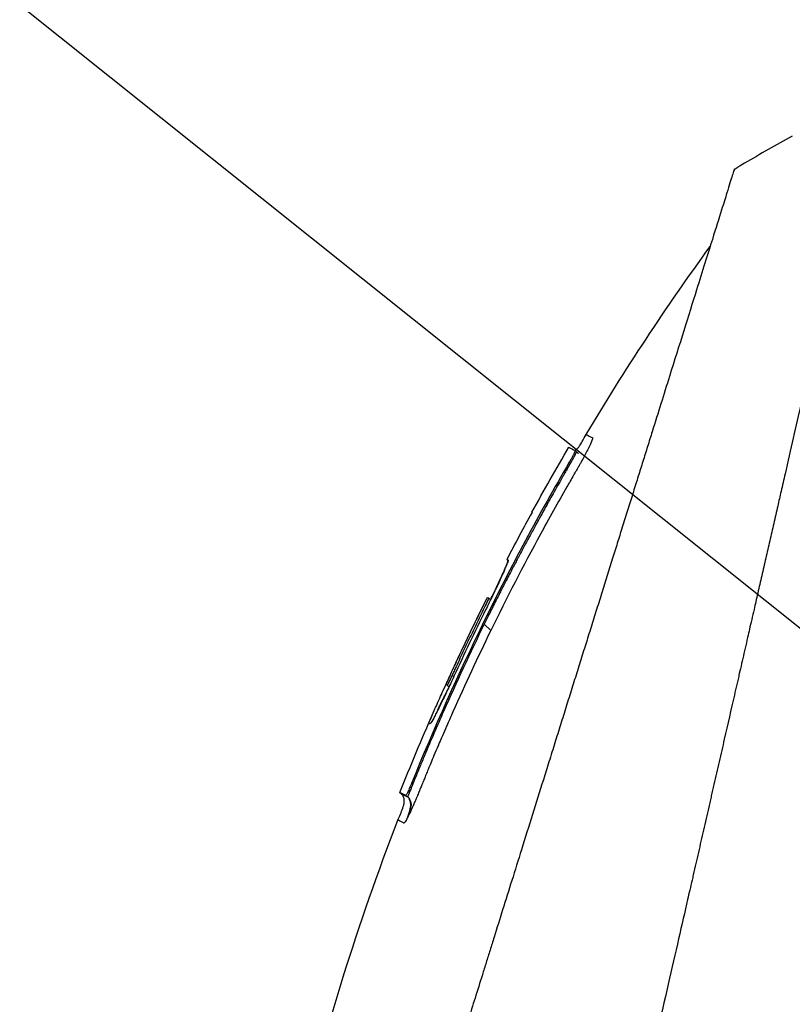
# Model space of a CAD drawing. Header units: millimetres. Extents: x 0 to 4378, y 0 to 2376.
# Tile 432 of 656: x 1384 to 1421, y 1252 to 1299. Entities that reach past the tile are written whole.
import ezdxf

# ---------------------------------------------------------------- set-up
doc = ezdxf.new("R2010")
doc.units = ezdxf.units.MM
doc.header["$LTSCALE"] = 0.2
doc.styles.add('Rainbow-5.0 Style', font='malgunsl.ttf')
doc.dimstyles.new('Rainbow-5.0 Style', dxfattribs={"dimtxt": 4.5, "dimasz": 2.5, "dimexe": 1, "dimexo": 1, "dimgap": 1, "dimtad": 1, "dimdsep": 46, "dimtxsty": 'Rainbow-5.0 Style', "dimcen": 0, "dimclrd": 251, "dimclre": 251, "dimclrt": 7, "dimazin": 3, "dimtp": 0.1, "dimtm": 0.1, "dimtfac": 0.61, "dimtmove": 0, "dimatfit": 3, "dimfxl": 1, "dimlwd": -1, "dimlwe": -1, "dimarcsym": 1})

# ---------------------------------------------------------------- blocks, each defined once
blk = doc.blocks.new('A$C078f5041')
for p, q in [((-201.597, 778.472), (-201.655, 778.529)), ((-201.884, 777.91), (-201.934, 777.959)), ((-203.723, 775.558), (-203.727, 775.56)), ((-203.727, 775.56), (-203.724, 775.557)), ((-204.932, 773.299), (-204.87, 773.237)), ((-204.931, 773.299), (-204.869, 773.237)), ((-204.869, 773.267), (-204.867, 773.265)), ((-204.667, 772.854), (-204.667, 772.854)), ((-205.864, 771.474), (-205.865, 771.474)), ((-205.804, 771.444), (-205.804, 771.444)), ((-205.803, 771.443), (-205.716, 771.356)), ((-205.704, 769.882), (-206.017, 770.195)), ((-207.486, 767.663), (-207.56, 767.737)), ((-207.844, 767.308), (-207.712, 767.175)), ((-209.512, 762.544), (-209.46, 762.491)), ((-209.789, 761.973), (-210.068, 762.115)), ((-210.068, 762.115), (-209.996, 762.042)), ((-209.789, 761.973), (-209.716, 761.9)), ((-210.161, 760.786), (-210.161, 760.786))]:
    blk.add_line(p, q)
for centre, radius, start, end in [((-149.762, 717.717), 86.482, 118.64602, 120.39578), ((-97.033, 717.023), 121.694, 151.24936, 152.45507), ((-97.036, 717.024), 121.689, 151.24844, 152.45484), ((-97.724, 717.244), 120.788, 153.64121, 155.31295)]:
    blk.add_arc(centre, radius, start, end)
blk.add_ellipse((-152.149, 720.633), major_axis=(65.746, 53.33), ratio=0.977068, start_param=1.416312, end_param=1.42047)
for points, knots in [([(-208.707, 690.359), (-208.707, 690.359), (-208.689, 690.378), (-208.642, 690.424), (-208.631, 690.435), (-208.581, 690.485), (-208.532, 690.534), (-208.437, 690.63), (-208.397, 690.669), (-208.292, 690.774), (-208.223, 690.844), (-208.075, 690.991), (-208, 691.066), (-207.791, 691.275), (-207.649, 691.417), (-207.436, 691.631), (-207.377, 691.689), (-207.175, 691.892), (-207.023, 692.044), (-206.763, 692.303), (-206.661, 692.405), (-206.427, 692.639), (-206.293, 692.773), (-206.012, 693.054), (-205.866, 693.201), (-205.692, 693.375), (-205.669, 693.397), (-205.474, 693.592), (-205.295, 693.772), (-204.944, 694.123), (-204.773, 694.293), (-204.367, 694.699), (-204.129, 694.938), (-203.731, 695.336), (-203.577, 695.49), (-203.084, 695.983), (-202.734, 696.332), (-202.001, 697.065), (-201.617, 697.45), (-201.054, 698.012), (-200.887, 698.18), (-200.122, 698.945), (-199.502, 699.565), (-198.454, 700.613), (-198.04, 701.027), (-197.125, 701.941), (-196.621, 702.445), (-195.581, 703.485), (-195.044, 704.023), (-194.395, 704.671), (-194.293, 704.773), (-193.5, 705.566), (-192.795, 706.272), (-191.557, 707.51), (-191.03, 708.036), (-189.806, 709.26), (-189.105, 709.961), (-187.798, 711.268), (-187.195, 711.871), (-186.186, 712.881), (-185.783, 713.283), (-185.107, 713.959), (-184.835, 714.231), (-184.222, 714.845), (-183.879, 715.187), (-183.191, 715.875), (-182.846, 716.22), (-182.191, 716.875), (-181.882, 717.184), (-181.533, 717.533), (-181.493, 717.573), (-181.104, 717.962), (-180.753, 718.314), (-179.863, 719.204), (-179.322, 719.745), (-178.609, 720.458), (-178.439, 720.627), (-177.554, 721.512), (-176.835, 722.232), (-175.386, 723.68), (-174.658, 724.408), (-173.194, 725.872), (-172.459, 726.608), (-170.981, 728.086), (-170.238, 728.828), (-168.744, 730.322), (-167.992, 731.074), (-166.491, 732.575), (-165.742, 733.324), (-164.677, 734.39), (-164.361, 734.705), (-163.728, 735.338), (-163.411, 735.656), (-162.969, 736.097), (-162.844, 736.222), (-162.53, 736.537), (-162.34, 736.727), (-161.96, 737.106), (-161.77, 737.296), (-161.39, 737.677), (-161.199, 737.867), (-160.841, 738.226), (-160.672, 738.394), (-160.481, 738.586), (-160.458, 738.608), (-160.199, 738.868), (-159.961, 739.106), (-159.483, 739.584), (-159.243, 739.823), (-158.764, 740.303), (-158.524, 740.543), (-158.233, 740.833), (-158.185, 740.881), (-157.892, 741.174), (-157.644, 741.422), (-157.14, 741.927), (-156.883, 742.183), (-156.362, 742.704), (-156.099, 742.968), (-155.631, 743.435), (-155.434, 743.632), (-155.05, 744.016), (-154.863, 744.204), (-154.479, 744.588), (-154.282, 744.784), (-153.898, 745.168), (-153.711, 745.355), (-153.341, 745.725), (-153.159, 745.907), (-152.793, 746.273), (-152.609, 746.457), (-152.409, 746.657), (-152.392, 746.675), (-152.181, 746.886), (-151.987, 747.079), (-151.605, 747.462), (-151.416, 747.65), (-151.073, 747.994), (-150.918, 748.148), (-150.727, 748.34), (-150.691, 748.375), (-150.537, 748.529), (-150.419, 748.647), (-150.229, 748.838), (-150.156, 748.91), (-149.975, 749.091), (-149.866, 749.201), (-149.675, 749.391), (-149.595, 749.472), (-149.377, 749.689), (-149.241, 749.826), (-149.05, 750.017), (-148.997, 750.07), (-148.742, 750.324), (-148.537, 750.529), (-148.126, 750.941), (-147.919, 751.147), (-147.506, 751.561), (-147.299, 751.767), (-146.952, 752.114), (-146.812, 752.254), (-145.856, 753.211), (-145.041, 754.025), (-143.541, 755.526), (-142.854, 756.212), (-141.585, 757.481), (-141.003, 758.064), (-140.262, 758.804), (-140.103, 758.964), (-139.287, 759.78), (-138.633, 760.434), (-137.9, 761.167), (-137.818, 761.248), (-137.213, 761.853), (-136.691, 762.375), (-135.965, 763.101), (-135.758, 763.308), (-135.066, 764.001), (-134.581, 764.485), (-133.863, 765.203), (-133.628, 765.439), (-132.596, 766.471), (-131.804, 767.262), (-130.397, 768.67), (-129.778, 769.289), (-128.555, 770.512), (-127.95, 771.116), (-126.763, 772.303), (-126.18, 772.886), (-125.427, 773.639), (-125.251, 773.815), (-124.134, 774.932), (-123.207, 775.859), (-121.917, 777.15), (-121.539, 777.528), (-120.325, 778.741), (-119.502, 779.564), (-118.283, 780.783), (-117.874, 781.193), (-116.926, 782.141), (-116.39, 782.676), (-115.354, 783.712), (-114.852, 784.214), (-114.254, 784.812), (-114.148, 784.919), (-113.303, 785.763), (-112.589, 786.477), (-111.577, 787.49), (-111.255, 787.811), (-110.558, 788.508), (-110.186, 788.88), (-109.474, 789.593), (-109.132, 789.934), (-108.61, 790.457), (-108.421, 790.645), (-108.02, 791.046), (-107.809, 791.257), (-107.417, 791.649), (-107.235, 791.831), (-106.836, 792.231), (-106.621, 792.445), (-106.275, 792.791), (-106.14, 792.927), (-105.827, 793.239), (-105.654, 793.413), (-105.353, 793.714), (-105.223, 793.844), (-104.939, 794.127), (-104.789, 794.277), (-104.539, 794.528), (-104.435, 794.631), (-104.195, 794.872), (-104.063, 795.004), (-103.869, 795.198), (-103.8, 795.267), (-103.641, 795.425), (-103.555, 795.511), (-103.412, 795.654), (-103.352, 795.714), (-103.202, 795.865), (-103.124, 795.942), (-103.055, 796.011), (-103.044, 796.022), (-102.983, 796.084), (-102.954, 796.113), (-102.946, 796.12), (-102.946, 796.121), (-102.946, 796.121)], [0, 0, 0, 0, 0.257354, 0.257354, 0.326237, 0.326237, 0.532709, 0.532709, 0.653072, 0.653072, 0.826383, 0.826383, 0.980612, 0.980612, 1.221018, 1.221018, 1.308472, 1.308472, 1.512953, 1.512953, 1.636992, 1.636992, 1.789146, 1.789146, 1.943102, 1.943102, 1.965845, 1.965845, 2.139379, 2.139379, 2.294197, 2.294197, 2.497442, 2.497442, 2.621999, 2.621999, 2.888446, 2.888446, 3.162424, 3.162424, 3.276803, 3.276803, 3.678252, 3.678252, 3.9315, 3.9315, 4.226971, 4.226971, 4.529662, 4.529662, 4.586048, 4.586048, 4.965901, 4.965901, 5.240486, 5.240486, 5.596576, 5.596576, 5.895461, 5.895461, 6.09193, 6.09193, 6.223224, 6.223224, 6.387068, 6.387068, 6.550917, 6.550917, 6.696146, 6.696146, 6.714688, 6.714688, 6.878445, 6.878445, 7.127882, 7.127882, 7.205393, 7.205393, 7.531923, 7.531923, 7.858453, 7.858453, 8.185149, 8.185149, 8.511845, 8.511845, 8.840084, 8.840084, 9.164788, 9.164788, 9.300716, 9.300716, 9.43764, 9.43764, 9.491568, 9.491568, 9.573784, 9.573784, 9.656087, 9.656087, 9.738273, 9.738273, 9.810512, 9.810512, 9.820176, 9.820176, 9.921487, 9.921487, 10.022047, 10.022047, 10.121234, 10.121234, 10.140813, 10.140813, 10.240775, 10.240775, 10.34206, 10.34206, 10.443345, 10.443345, 10.519125, 10.519125, 10.593519, 10.593519, 10.673571, 10.673571, 10.751664, 10.751664, 10.828971, 10.828971, 10.907781, 10.907781, 10.915165, 10.915165, 10.998748, 10.998748, 11.080195, 11.080195, 11.146615, 11.146615, 11.161943, 11.161943, 11.21211, 11.21211, 11.242651, 11.242651, 11.288319, 11.288319, 11.321832, 11.321832, 11.377745, 11.377745, 11.399138, 11.399138, 11.480179, 11.480179, 11.560404, 11.560404, 11.640086, 11.640086, 11.694297, 11.694297, 12.011124, 12.011124, 12.279997, 12.279997, 12.509628, 12.509628, 12.572827, 12.572827, 12.833111, 12.833111, 12.865725, 12.865725, 13.07529, 13.07529, 13.158686, 13.158686, 13.355513, 13.355513, 13.451637, 13.451637, 13.778619, 13.778619, 14.038498, 14.038498, 14.296261, 14.296261, 14.549067, 14.549067, 14.626299, 14.626299, 15.04137, 15.04137, 15.215105, 15.215105, 15.604069, 15.604069, 15.80398, 15.80398, 16.073193, 16.073193, 16.335419, 16.335419, 16.392609, 16.392609, 16.791079, 16.791079, 16.982171, 16.982171, 17.214497, 17.214497, 17.441103, 17.441103, 17.573214, 17.573214, 17.727887, 17.727887, 17.868871, 17.868871, 18.045189, 18.045189, 18.163993, 18.163993, 18.326743, 18.326743, 18.458589, 18.458589, 18.625722, 18.625722, 18.752843, 18.752843, 18.936687, 18.936687, 19.046733, 19.046733, 19.205689, 19.205689, 19.340689, 19.340689, 19.583635, 19.583635, 19.634122, 19.634122, 19.890387, 19.890387, 19.927065, 19.927065, 19.927065, 19.927065]), ([(-187.408, 795.575), (-187.408, 795.575), (-187.408, 795.575), (-187.408, 795.575), (-187.408, 795.575), (-187.408, 795.574), (-187.408, 795.574), (-187.409, 795.572), (-187.409, 795.57), (-187.411, 795.561), (-187.413, 795.552), (-187.421, 795.516), (-187.43, 795.479), (-187.463, 795.333), (-187.497, 795.187), (-187.631, 794.603), (-187.764, 794.021), (-187.99, 793.033), (-188.044, 792.798), (-188.167, 792.263), (-188.236, 791.958), (-188.396, 791.26), (-188.487, 790.864), (-188.694, 789.962), (-188.811, 789.449), (-189.268, 787.454), (-189.65, 785.788), (-190.189, 783.434), (-190.306, 782.923), (-190.547, 781.873), (-190.67, 781.336), (-191.044, 779.702), (-191.303, 778.571), (-191.635, 777.124), (-191.699, 776.844), (-191.818, 776.327), (-191.871, 776.092), (-191.988, 775.582), (-192.052, 775.302), (-192.149, 774.881), (-192.181, 774.742), (-192.243, 774.47), (-192.275, 774.33), (-192.34, 774.047), (-192.371, 773.909), (-192.435, 773.633), (-192.467, 773.493), (-192.531, 773.213), (-192.563, 773.071), (-192.658, 772.657), (-192.722, 772.38), (-192.814, 771.976), (-192.847, 771.831), (-192.913, 771.547), (-192.945, 771.407), (-193.004, 771.149), (-193.033, 771.019), (-193.135, 770.572), (-193.215, 770.232), (-193.308, 769.825), (-193.338, 769.691), (-193.408, 769.384), (-193.447, 769.216), (-193.508, 768.95), (-193.528, 768.861), (-193.62, 768.46), (-193.696, 768.13), (-193.788, 767.728), (-193.807, 767.642), (-193.847, 767.469), (-193.867, 767.383), (-193.926, 767.125), (-193.966, 766.951), (-194.162, 766.092), (-194.324, 765.388), (-194.571, 764.31), (-194.653, 763.95), (-194.777, 763.408), (-194.819, 763.226), (-194.903, 762.86), (-194.945, 762.677), (-195.007, 762.403), (-195.029, 762.311), (-195.07, 762.131), (-195.091, 762.039), (-195.132, 761.86), (-195.151, 761.774), (-195.192, 761.597), (-195.213, 761.507), (-195.322, 761.03), (-195.402, 760.682), (-195.568, 759.958), (-195.65, 759.598), (-195.774, 759.056), (-195.816, 758.876), (-195.896, 758.526), (-195.937, 758.346), (-195.998, 758.08), (-196.017, 757.995), (-196.11, 757.59), (-196.185, 757.262), (-196.785, 754.643), (-197.488, 751.575), (-198.699, 746.29), (-199.004, 744.958), (-199.574, 742.469), (-199.839, 741.313), (-200.334, 739.154), (-200.563, 738.153), (-200.891, 736.722), (-200.99, 736.288), (-201.182, 735.45), (-201.275, 735.046), (-202.064, 731.601), (-202.745, 728.633), (-203.427, 725.65), (-203.468, 725.473), (-203.584, 724.968), (-203.66, 724.637), (-203.769, 724.162), (-203.801, 724.018), (-203.865, 723.74), (-203.896, 723.604), (-204.04, 722.977), (-204.155, 722.475), (-204.354, 721.606), (-204.439, 721.236), (-204.649, 720.318), (-204.775, 719.77), (-204.96, 718.96), (-205.022, 718.69), (-205.114, 718.288), (-205.145, 718.154), (-205.191, 717.953), (-205.206, 717.887), (-205.229, 717.787), (-205.237, 717.753), (-205.255, 717.671), (-205.264, 717.635), (-205.267, 717.62)], [0.004458, 0.004458, 0.004458, 0.004458, 0.007145, 0.007145, 0.012487, 0.012487, 0.023172, 0.023172, 0.044526, 0.044526, 0.087152, 0.087152, 0.172519, 0.172519, 0.343296, 0.343296, 0.684832, 0.684832, 0.782442, 0.782442, 0.893925, 0.893925, 1.020792, 1.020792, 1.165754, 1.165754, 1.5523, 1.5523, 1.656, 1.656, 1.759472, 1.759472, 1.962548, 1.962548, 2.010788, 2.010788, 2.051037, 2.051037, 2.098595, 2.098595, 2.121977, 2.121977, 2.144106, 2.144106, 2.165078, 2.165078, 2.185897, 2.185897, 2.206927, 2.206927, 2.249257, 2.249257, 2.267476, 2.267476, 2.284385, 2.284385, 2.298691, 2.298691, 2.334972, 2.334972, 2.351514, 2.351514, 2.372635, 2.372635, 2.384046, 2.384046, 2.433545, 2.433545, 2.447203, 2.447203, 2.460457, 2.460457, 2.48758, 2.48758, 2.604591, 2.604591, 2.662837, 2.662837, 2.692059, 2.692059, 2.721315, 2.721315, 2.736067, 2.736067, 2.75119, 2.75119, 2.765744, 2.765744, 2.781644, 2.781644, 2.845833, 2.845833, 2.904565, 2.904565, 2.933488, 2.933488, 2.964036, 2.964036, 2.978504, 2.978504, 3.032725, 3.032725, 3.464483, 3.464483, 3.610423, 3.610423, 3.738069, 3.738069, 3.849625, 3.849625, 3.89841, 3.89841, 3.944167, 3.944167, 4.289561, 4.289561, 4.31145, 4.31145, 4.352034, 4.352034, 4.36965, 4.36965, 4.386161, 4.386161, 4.448116, 4.448116, 4.494326, 4.494326, 4.563724, 4.563724, 4.598531, 4.598531, 4.615935, 4.615935, 4.624637, 4.624637, 4.628988, 4.628988, 4.635352, 4.635352, 4.635352, 4.635352]), ([(-194.008, 792.023), (-194.008, 792.023), (-194.008, 792.024), (-194.031, 791.95), (-194.045, 791.906), (-194.075, 791.811), (-194.088, 791.768), (-194.165, 791.525), (-194.252, 791.246), (-194.438, 790.651), (-194.524, 790.378), (-194.748, 789.661), (-194.896, 789.19), (-195.283, 787.952), (-195.537, 787.141), (-196.203, 785.015), (-196.639, 783.622), (-197.256, 781.651), (-197.391, 781.219), (-197.668, 780.334), (-197.808, 779.884), (-197.988, 779.309), (-198.024, 779.195), (-198.099, 778.957), (-198.137, 778.835), (-198.212, 778.595), (-198.25, 778.475), (-198.361, 778.12), (-198.435, 777.884), (-198.584, 777.407), (-198.659, 777.167), (-198.776, 776.795), (-198.816, 776.665), (-198.897, 776.406), (-198.938, 776.276), (-199.061, 775.882), (-199.145, 775.613), (-199.313, 775.078), (-199.397, 774.809), (-199.559, 774.292), (-199.636, 774.046), (-199.754, 773.668), (-199.793, 773.543), (-199.921, 773.134), (-200.007, 772.859), (-200.181, 772.304), (-200.269, 772.024), (-200.444, 771.464), (-200.532, 771.184), (-200.71, 770.614), (-200.794, 770.345), (-200.927, 769.92), (-200.975, 769.768), (-201.062, 769.491), (-201.102, 769.362), (-201.186, 769.094), (-201.231, 768.951), (-201.365, 768.522), (-201.453, 768.239), (-201.631, 767.671), (-201.72, 767.387), (-201.9, 766.812), (-201.991, 766.523), (-202.171, 765.948), (-202.262, 765.657), (-202.444, 765.076), (-202.534, 764.787), (-202.716, 764.206), (-202.814, 763.891), (-202.958, 763.431), (-203.004, 763.286), (-203.09, 763.01), (-203.135, 762.867), (-203.525, 761.62), (-203.876, 760.499), (-204.384, 758.873), (-204.539, 758.378), (-204.841, 757.415), (-204.987, 756.948), (-205.271, 756.041), (-205.408, 755.602), (-205.609, 754.96), (-205.674, 754.753), (-205.802, 754.344), (-205.864, 754.144), (-205.987, 753.753), (-206.047, 753.559), (-206.225, 752.991), (-206.344, 752.609), (-206.569, 751.895), (-206.679, 751.542), (-206.893, 750.858), (-206.997, 750.527), (-207.147, 750.046), (-207.195, 749.892), (-207.337, 749.439), (-207.43, 749.143), (-207.609, 748.571), (-207.696, 748.29), (-207.946, 747.491), (-208.109, 746.97), (-208.556, 745.543), (-208.837, 744.643), (-209.536, 742.412), (-209.949, 741.092), (-210.556, 739.152), (-210.756, 738.512), (-211.053, 737.563), (-211.151, 737.248), (-211.298, 736.78), (-211.347, 736.624), (-211.419, 736.391), (-211.444, 736.314), (-211.48, 736.198), (-211.492, 736.159), (-211.516, 736.082), (-211.528, 736.044), (-211.54, 736.005)], [0.000002, 0.000002, 0.000002, 0.000002, 0.068396, 0.068396, 0.113225, 0.113225, 0.143068, 0.143068, 0.261804, 0.261804, 0.340398, 0.340398, 0.445112, 0.445112, 0.58476, 0.58476, 0.770646, 0.770646, 0.820914, 0.820914, 0.870505, 0.870505, 0.882769, 0.882769, 0.895757, 0.895757, 0.908699, 0.908699, 0.933689, 0.933689, 0.958342, 0.958342, 0.971541, 0.971541, 0.985008, 0.985008, 1.012116, 1.012116, 1.039467, 1.039467, 1.064342, 1.064342, 1.077017, 1.077017, 1.103525, 1.103525, 1.129763, 1.129763, 1.156377, 1.156377, 1.183318, 1.183318, 1.195097, 1.195097, 1.205034, 1.205034, 1.215755, 1.215755, 1.236325, 1.236325, 1.256757, 1.256757, 1.277456, 1.277456, 1.298369, 1.298369, 1.31914, 1.31914, 1.338917, 1.338917, 1.348349, 1.348349, 1.358318, 1.358318, 1.436393, 1.436393, 1.470506, 1.470506, 1.502489, 1.502489, 1.53257, 1.53257, 1.546517, 1.546517, 1.559977, 1.559977, 1.573067, 1.573067, 1.598315, 1.598315, 1.621948, 1.621948, 1.64382, 1.64382, 1.654133, 1.654133, 1.674222, 1.674222, 1.692702, 1.692702, 1.72678, 1.72678, 1.786154, 1.786154, 1.875164, 1.875164, 1.919672, 1.919672, 1.941935, 1.941935, 1.953066, 1.953066, 1.958631, 1.958631, 1.961414, 1.961414, 1.964192, 1.964192, 1.964192, 1.964192]), ([(-201.674, 778.539), (-201.67, 778.54), (-201.666, 778.541), (-201.637, 778.55), (-201.613, 778.564), (-201.55, 778.61), (-201.514, 778.65), (-201.419, 778.775), (-201.366, 778.866), (-201.252, 779.07), (-201.191, 779.186), (-201.124, 779.297)], [0.86637654, 0.86637654, 0.86637654, 0.86637654, 0.8676176, 0.8676176, 0.87550866, 0.87550866, 0.89123606, 0.89123606, 0.92252728, 0.92252728, 0.9616038, 0.9616038, 0.9616038, 0.9616038]), ([(-201.124, 779.297), (-201.124, 779.297), (-201.108, 779.289), (-201.06, 779.265), (-200.998, 779.232), (-200.959, 779.212), (-200.889, 779.177), (-200.864, 779.164), (-200.834, 779.148), (-200.831, 779.147), (-200.826, 779.144), (-200.824, 779.143), (-200.821, 779.141), (-200.82, 779.139), (-200.815, 779.128), (-200.816, 779.111), (-200.828, 779.061), (-200.839, 779.028), (-200.857, 778.979), (-200.861, 778.969), (-200.868, 778.952), (-200.87, 778.947), (-200.873, 778.939), (-200.875, 778.936), (-200.877, 778.93), (-200.878, 778.927), (-200.884, 778.913), (-200.889, 778.901), (-200.897, 778.882), (-200.903, 778.869), (-200.911, 778.85), (-200.927, 778.814), (-200.942, 778.783), (-200.968, 778.727), (-200.984, 778.693), (-201.009, 778.643), (-201.017, 778.627), (-201.024, 778.612)], [-0.2887059, -0.2887059, -0.2887059, -0.2887059, -0.2541581, -0.2195873, -0.2195873, -0.1850229, -0.1850229, -0.1677408, -0.1677408, -0.1655805, -0.1655805, -0.1645003, -0.1645003, -0.1634202, -0.1634202, -0.1590997, -0.1590997, -0.1547791, -0.1547791, -0.153699, -0.153699, -0.1531589, -0.1531589, -0.1528889, -0.1528889, -0.1526188, -0.1526188, -0.1515387, -0.1515387, -0.1509986, -0.1504586, -0.1499185, -0.1481076, -0.1481076, -0.1457567, -0.1457567, -0.1447486, -0.1447486, -0.1447486, -0.1447486]), ([(-201.024, 778.612), (-201.035, 778.591), (-201.045, 778.57), (-201.075, 778.51), (-201.095, 778.471), (-201.137, 778.39), (-201.159, 778.348), (-201.193, 778.285), (-201.204, 778.263), (-201.228, 778.22), (-201.239, 778.198), (-201.299, 778.088), (-201.35, 777.996), (-201.428, 777.857), (-201.454, 777.811), (-201.495, 777.741), (-201.508, 777.717), (-201.535, 777.67), (-201.549, 777.647), (-201.576, 777.6), (-201.59, 777.577), (-201.617, 777.53), (-201.63, 777.506), (-201.671, 777.436), (-201.699, 777.389), (-201.834, 777.155), (-201.943, 776.967), (-202.481, 776.026), (-202.904, 775.268), (-204.147, 772.983), (-204.942, 771.441), (-205.704, 769.882)], [-0.1447486, -0.1447486, -0.1447486, -0.1447486, -0.1434058, -0.1434058, -0.1410549, -0.1410549, -0.138704, -0.138704, -0.1375285, -0.1375285, -0.1363531, -0.1363531, -0.1316512, -0.1316512, -0.1293003, -0.1293003, -0.1281249, -0.1281249, -0.1269494, -0.1269494, -0.125774, -0.125774, -0.1245985, -0.1245985, -0.1222476, -0.1222476, -0.1128439, -0.1128439, -0.0752293, -0.0752293, 0, 0, 0, 0]), ([(-201.954, 778.682), (-201.954, 778.682), (-201.954, 778.682), (-201.954, 778.682), (-201.929, 778.669), (-201.831, 778.619), (-201.755, 778.58), (-201.655, 778.529)], [-0.8655801, -0.8655801, -0.8655801, -0.8655801, -0.8621421, -0.8621421, -0.4402999, -0.4402999, -0.000001, -0.000001, -0.000001, -0.000001]), ([(-201.655, 778.529), (-201.652, 778.527), (-201.652, 778.519), (-201.659, 778.491), (-201.666, 778.472), (-201.688, 778.421), (-201.702, 778.389), (-201.738, 778.317), (-201.758, 778.277), (-201.801, 778.195), (-201.824, 778.154), (-201.875, 778.062), (-201.904, 778.011), (-201.934, 777.959)], [-0.09818068, -0.09818068, -0.09818068, -0.09818068, -0.08194889, -0.08194889, -0.06648018, -0.06648018, -0.04954921, -0.04954921, -0.03283075, -0.03283075, -0.01775583, -0.01775583, -0.000001, -0.000001, -0.000001, -0.000001]), ([(-201.597, 778.472), (-201.597, 778.471), (-201.597, 778.471), (-201.596, 778.47), (-201.596, 778.469), (-201.596, 778.467), (-201.596, 778.466), (-201.596, 778.463), (-201.596, 778.461), (-201.596, 778.459), (-201.596, 778.459), (-201.596, 778.458), (-201.596, 778.458), (-201.597, 778.457), (-201.597, 778.455), (-201.597, 778.453), (-201.599, 778.448), (-201.6, 778.445), (-201.602, 778.438), (-201.604, 778.434), (-201.606, 778.427), (-201.607, 778.425), (-201.608, 778.423), (-201.61, 778.415), (-201.614, 778.408), (-201.625, 778.382), (-201.634, 778.362), (-201.649, 778.334), (-201.652, 778.327), (-201.659, 778.313), (-201.663, 778.305), (-201.667, 778.297), (-201.671, 778.29), (-201.676, 778.281), (-201.686, 778.262), (-201.692, 778.252), (-201.701, 778.234), (-201.705, 778.228), (-201.715, 778.209), (-201.722, 778.195), (-201.738, 778.167), (-201.746, 778.153), (-201.758, 778.13), (-201.762, 778.124), (-201.766, 778.117), (-201.768, 778.113), (-201.77, 778.109), (-201.782, 778.089), (-201.79, 778.074), (-201.807, 778.044), (-201.816, 778.029), (-201.831, 778.002), (-201.838, 777.99), (-201.853, 777.964), (-201.86, 777.951), (-201.872, 777.93), (-201.877, 777.922), (-201.882, 777.912), (-201.883, 777.911), (-201.884, 777.91)], [0.0317844, 0.0317844, 0.0317844, 0.0317844, 0.055886, 0.055886, 0.0811624, 0.0811624, 0.0990517, 0.0990517, 0.1206852, 0.1206852, 0.1218907, 0.1218907, 0.125, 0.125, 0.125, 0.1497348, 0.1497348, 0.1822151, 0.1822151, 0.2232632, 0.2232632, 0.25, 0.25, 0.25, 0.3087286, 0.3087286, 0.4271069, 0.4271069, 0.4613421, 0.4613421, 0.5, 0.5, 0.5, 0.5542202, 0.5542202, 0.6057969, 0.6057969, 0.6333546, 0.6333546, 0.6830591, 0.6830591, 0.7300307, 0.7300307, 0.75, 0.75, 0.75, 0.7608461, 0.7608461, 0.8048702, 0.8048702, 0.8516385, 0.8516385, 0.894498, 0.894498, 0.9492488, 0.9492488, 0.9916313, 0.9916313, 0.9999959, 0.9999959, 0.9999959, 0.9999959]), ([(-201.597, 778.472), (-201.583, 778.457), (-201.567, 778.442), (-201.546, 778.424), (-201.541, 778.42), (-201.533, 778.414), (-201.531, 778.412), (-201.528, 778.41), (-201.528, 778.41), (-201.527, 778.409), (-201.526, 778.409), (-201.526, 778.408), (-201.526, 778.408), (-201.525, 778.408), (-201.525, 778.408), (-201.525, 778.408), (-201.525, 778.408), (-201.525, 778.408), (-201.525, 778.408), (-201.525, 778.408), (-201.525, 778.408), (-201.525, 778.408)], [0, 0, 0, 0, 0.006303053, 0.006303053, 0.008417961, 0.008417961, 0.009212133, 0.009212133, 0.009411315, 0.009411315, 0.009569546, 0.009569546, 0.009648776, 0.009648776, 0.009688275, 0.009688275, 0.009727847, 0.009727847, 0.009767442, 0.009767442, 0.00977316, 0.00977316, 0.00977316, 0.00977316]), ([(-201.527, 778.409), (-201.527, 778.409), (-201.527, 778.409), (-201.527, 778.409), (-201.526, 778.408), (-201.522, 778.406), (-201.52, 778.405), (-201.514, 778.402), (-201.511, 778.401), (-201.508, 778.399), (-201.508, 778.399), (-201.508, 778.399), (-201.508, 778.399), (-201.508, 778.399), (-201.508, 778.399), (-201.508, 778.399), (-201.508, 778.399), (-201.508, 778.399)], [0.01627453, 0.01627453, 0.01627453, 0.01627453, 0.02209147, 0.02209147, 0.04376738, 0.04376738, 0.06061802, 0.06061802, 0.07325557, 0.07325557, 0.07384792, 0.07384792, 0.07429219, 0.07429219, 0.0743026, 0.0743026, 0.07430595, 0.07430595, 0.07430595, 0.07430595]), ([(-201.509, 778.399), (-201.509, 778.399), (-201.508, 778.399), (-201.508, 778.399), (-201.506, 778.398), (-201.5, 778.395), (-201.496, 778.394), (-201.492, 778.392), (-201.491, 778.392), (-201.491, 778.392), (-201.491, 778.392), (-201.49, 778.392), (-201.49, 778.392), (-201.49, 778.392), (-201.49, 778.392), (-201.49, 778.392), (-201.49, 778.392), (-201.49, 778.392)], [0.075549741, 0.075549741, 0.075549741, 0.075549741, 0.076195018, 0.076195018, 0.078454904, 0.078454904, 0.080403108, 0.080403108, 0.080545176, 0.080545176, 0.080623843, 0.080623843, 0.080663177, 0.080663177, 0.080674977, 0.080674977, 0.080688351, 0.080688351, 0.080688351, 0.080688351]), ([(-201.934, 777.959), (-203.381, 775.481), (-204.736, 772.957), (-207.264, 767.814), (-208.435, 765.2), (-209.512, 762.544)], [-1.719535, -1.719535, -1.719535, -1.719535, -0.859768, -0.859768, -0.000001, -0.000001, -0.000001, -0.000001]), ([(-201.884, 777.91), (-201.887, 777.905), (-201.891, 777.897), (-201.897, 777.887), (-201.901, 777.879), (-201.906, 777.87), (-201.912, 777.859), (-201.914, 777.856), (-201.916, 777.853), (-201.919, 777.849), (-201.929, 777.83), (-201.942, 777.807), (-201.958, 777.78), (-201.964, 777.77), (-201.971, 777.758), (-201.978, 777.746), (-201.991, 777.723), (-202.005, 777.699), (-202.014, 777.682), (-202.034, 777.647), (-202.05, 777.619), (-202.067, 777.589), (-202.09, 777.55), (-202.114, 777.507), (-202.141, 777.459), (-202.146, 777.451), (-202.151, 777.443), (-202.155, 777.435), (-202.163, 777.421), (-202.171, 777.407), (-202.179, 777.394), (-202.191, 777.372), (-202.203, 777.35), (-202.216, 777.329), (-202.228, 777.307), (-202.24, 777.285), (-202.253, 777.264), (-202.265, 777.242), (-202.277, 777.22), (-202.29, 777.199), (-202.315, 777.154), (-202.34, 777.11), (-202.363, 777.068), (-202.385, 777.031), (-202.405, 776.994), (-202.427, 776.955), (-202.503, 776.822), (-202.58, 776.685), (-202.658, 776.547), (-202.729, 776.42), (-202.8, 776.293), (-202.87, 776.169), (-202.899, 776.116), (-202.928, 776.065), (-202.956, 776.014), (-203.07, 775.809), (-203.185, 775.602), (-203.301, 775.392), (-203.379, 775.25), (-203.457, 775.107), (-203.537, 774.962), (-203.629, 774.794), (-203.722, 774.623), (-203.816, 774.449), (-203.853, 774.38), (-203.891, 774.311), (-203.924, 774.249), (-203.95, 774.202), (-203.973, 774.16), (-203.992, 774.124), (-204.024, 774.065), (-204.052, 774.013), (-204.08, 773.961), (-204.1, 773.923), (-204.121, 773.884), (-204.143, 773.843), (-204.195, 773.746), (-204.256, 773.632), (-204.325, 773.502), (-204.35, 773.455), (-204.376, 773.406), (-204.403, 773.355)], [0, 0, 0, 0, 0.0066698, 0.0066698, 0.0066698, 0.0117273, 0.0117273, 0.0117273, 0.0133396, 0.0133396, 0.0133396, 0.0216589, 0.0216589, 0.0216589, 0.0250544, 0.0250544, 0.0250544, 0.03125, 0.03125, 0.03125, 0.0436988, 0.0436988, 0.0436988, 0.0597938, 0.0597938, 0.0597938, 0.0625, 0.0625, 0.0625, 0.0673095, 0.0673095, 0.0673095, 0.0751745, 0.0751745, 0.0751745, 0.0832706, 0.0832706, 0.0832706, 0.0916192, 0.0916192, 0.0916192, 0.1091793, 0.1091793, 0.1091793, 0.125, 0.125, 0.125, 0.1792162, 0.1792162, 0.1792162, 0.2290844, 0.2290844, 0.2290844, 0.25, 0.25, 0.25, 0.3340787, 0.3340787, 0.3340787, 0.3904196, 0.3904196, 0.3904196, 0.4553665, 0.4553665, 0.4553665, 0.4809863, 0.4809863, 0.4809863, 0.5, 0.5, 0.5, 0.5312399, 0.5312399, 0.5312399, 0.5542281, 0.5542281, 0.5542281, 0.6085842, 0.6085842, 0.6085842, 0.6281551, 0.6281551, 0.6281551, 0.6281551]), ([(-201.684, 777.438), (-201.684, 777.438), (-201.684, 777.438), (-201.684, 777.438), (-201.684, 777.438), (-201.683, 777.439), (-201.683, 777.44), (-201.682, 777.441), (-201.681, 777.442), (-201.679, 777.445), (-201.678, 777.448), (-201.676, 777.451), (-201.676, 777.451), (-201.675, 777.452)], [0.017966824, 0.017966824, 0.017966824, 0.017966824, 0.018068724, 0.018068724, 0.018424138, 0.018424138, 0.018842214, 0.018842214, 0.01941972, 0.01941972, 0.020306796, 0.020306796, 0.020658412, 0.020658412, 0.020658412, 0.020658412]), ([(-204.403, 773.355), (-204.479, 773.212), (-204.563, 773.053), (-204.655, 772.877), (-204.748, 772.699), (-204.85, 772.505), (-204.96, 772.293), (-204.984, 772.246), (-205.008, 772.198), (-205.029, 772.158), (-205.114, 771.993), (-205.195, 771.837), (-205.271, 771.688), (-205.315, 771.6), (-205.359, 771.514), (-205.401, 771.431), (-205.516, 771.205), (-205.622, 770.994), (-205.719, 770.798), (-205.818, 770.6), (-205.908, 770.418), (-205.989, 770.252), (-205.999, 770.233), (-206.008, 770.214), (-206.017, 770.195)], [0.6281551, 0.6281551, 0.6281551, 0.6281551, 0.6827895, 0.6827895, 0.6827895, 0.7378444, 0.7378444, 0.7378444, 0.75, 0.75, 0.75, 0.8000131, 0.8000131, 0.8000131, 0.8295207, 0.8295207, 0.8295207, 0.909617, 0.909617, 0.909617, 0.9906835, 0.9906835, 0.9906835, 1, 1, 1, 1]), ([(-204.869, 773.267), (-204.866, 773.266), (-204.865, 773.259), (-204.867, 773.248), (-204.869, 773.239), (-204.872, 773.227), (-204.876, 773.213), (-204.876, 773.211), (-204.877, 773.209), (-204.878, 773.207), (-204.885, 773.185), (-204.895, 773.156), (-204.908, 773.121), (-204.914, 773.105), (-204.92, 773.087), (-204.928, 773.068), (-204.931, 773.062), (-204.933, 773.055), (-204.936, 773.048), (-204.953, 773.006), (-204.972, 772.959), (-204.994, 772.908), (-205.003, 772.887), (-205.012, 772.865), (-205.022, 772.842), (-205.046, 772.786), (-205.073, 772.726), (-205.102, 772.66), (-205.114, 772.632), (-205.127, 772.604), (-205.14, 772.574), (-205.145, 772.564), (-205.15, 772.553), (-205.155, 772.543), (-205.19, 772.466), (-205.227, 772.383), (-205.267, 772.297), (-205.273, 772.284), (-205.279, 772.272), (-205.285, 772.259), (-205.297, 772.233), (-205.309, 772.207), (-205.322, 772.18), (-205.372, 772.072), (-205.426, 771.958), (-205.482, 771.84), (-205.486, 771.832), (-205.49, 771.824), (-205.494, 771.816), (-205.501, 771.801), (-205.508, 771.785), (-205.516, 771.77), (-205.577, 771.642), (-205.641, 771.51), (-205.706, 771.376), (-205.71, 771.368), (-205.714, 771.361), (-205.717, 771.353), (-205.721, 771.345), (-205.725, 771.337), (-205.729, 771.329), (-205.773, 771.239), (-205.817, 771.149), (-205.862, 771.058), (-205.892, 770.996), (-205.923, 770.935), (-205.954, 770.873)], [-0.4066496, -0.4066496, -0.4066496, -0.4066496, -0.3777807, -0.3777807, -0.3777807, -0.3558558, -0.3558558, -0.3558558, -0.3530901, -0.3530901, -0.3530901, -0.3204985, -0.3204985, -0.3204985, -0.3051435, -0.3051435, -0.3051435, -0.2996138, -0.2996138, -0.2996138, -0.2674218, -0.2674218, -0.2674218, -0.2544216, -0.2544216, -0.2544216, -0.2222215, -0.2222215, -0.2222215, -0.2084882, -0.2084882, -0.2084882, -0.2036806, -0.2036806, -0.2036806, -0.1684318, -0.1684318, -0.1684318, -0.1633487, -0.1633487, -0.1633487, -0.1528703, -0.1528703, -0.1528703, -0.1103376, -0.1103376, -0.1103376, -0.1075118, -0.1075118, -0.1075118, -0.1019561, -0.1019561, -0.1019561, -0.0563857, -0.0563857, -0.0563857, -0.053792, -0.053792, -0.053792, -0.0510136, -0.0510136, -0.0510136, -0.0206896, -0.0206896, -0.0206896, 0, 0, 0, 0]), ([(-205.719, 771.359), (-205.668, 771.464), (-205.615, 771.575), (-205.56, 771.689), (-205.54, 771.73), (-205.52, 771.771), (-205.501, 771.813), (-205.46, 771.898), (-205.422, 771.979), (-205.387, 772.053), (-205.326, 772.182), (-205.274, 772.293), (-205.231, 772.387), (-205.192, 772.471), (-205.16, 772.541), (-205.135, 772.597), (-205.122, 772.626), (-205.109, 772.655), (-205.096, 772.683), (-205.055, 772.774), (-205.019, 772.857), (-204.988, 772.928), (-204.973, 772.964), (-204.959, 772.997), (-204.947, 773.027), (-204.945, 773.033), (-204.943, 773.038), (-204.94, 773.044), (-204.931, 773.068), (-204.923, 773.089), (-204.916, 773.107), (-204.906, 773.132), (-204.899, 773.152), (-204.894, 773.169), (-204.891, 773.178), (-204.888, 773.186), (-204.886, 773.193), (-204.884, 773.2), (-204.882, 773.206), (-204.881, 773.212), (-204.878, 773.223), (-204.877, 773.232), (-204.877, 773.239), (-204.877, 773.24), (-204.877, 773.242), (-204.877, 773.244)], [-0.9707663, -0.9707663, -0.9707663, -0.9707663, -0.9285392, -0.9285392, -0.9285392, -0.9133702, -0.9133702, -0.9133702, -0.8822567, -0.8822567, -0.8822567, -0.8285685, -0.8285685, -0.8285685, -0.7804339, -0.7804339, -0.7804339, -0.7551897, -0.7551897, -0.7551897, -0.6719375, -0.6719375, -0.6719375, -0.6305114, -0.6305114, -0.6305114, -0.6224238, -0.6224238, -0.6224238, -0.5885757, -0.5885757, -0.5885757, -0.5443433, -0.5443433, -0.5443433, -0.5215315, -0.5215315, -0.5215315, -0.4984022, -0.4984022, -0.4984022, -0.4517348, -0.4517348, -0.4517348, -0.439765, -0.439765, -0.439765, -0.439765]), ([(-207.472, 767.693), (-207.59, 767.437), (-207.698, 767.205), (-207.916, 766.744), (-208.02, 766.529), (-208.248, 766.062), (-208.342, 765.88), (-208.454, 765.667), (-208.529, 765.528), (-208.621, 765.4), (-208.634, 765.404), (-208.653, 765.422), (-208.654, 765.425), (-208.671, 765.434), (-208.699, 765.393), (-208.56, 765.728), (-208.486, 765.896), (-208.337, 766.233), (-208.237, 766.458), (-208.014, 766.951), (-207.88, 767.246), (-207.597, 767.866), (-207.343, 768.413), (-206.825, 769.523), (-206.351, 770.502), (-205.865, 771.474)], [-1.054406, -1.054406, -1.054406, -1.054406, -1.0096, -1.0096, -0.956824, -0.956824, -0.861721, -0.861721, -0.782798, -0.782798, -0.720908, -0.720908, -0.689626, -0.689626, -0.574694, -0.574694, -0.508816, -0.508816, -0.42966, -0.42966, -0.367419, -0.367419, -0.326249, -0.326249, -0.000001, -0.000001, -0.000001, -0.000001]), ([(-207.56, 767.737), (-207.616, 767.613), (-207.672, 767.497), (-207.737, 767.368), (-207.754, 767.334), (-207.78, 767.289), (-207.787, 767.278), (-207.793, 767.281), (-207.796, 767.283), (-207.802, 767.286), (-207.805, 767.288), (-207.813, 767.292), (-207.819, 767.294), (-207.828, 767.299), (-207.832, 767.301), (-207.839, 767.305), (-207.842, 767.306), (-207.845, 767.308), (-207.841, 767.32), (-207.82, 767.368), (-207.805, 767.403), (-207.747, 767.535), (-207.694, 767.653), (-207.601, 767.854), (-207.565, 767.932), (-207.494, 768.087), (-207.458, 768.165), (-207.35, 768.397), (-207.278, 768.552), (-207.06, 769.016), (-206.914, 769.325), (-206.618, 769.941), (-206.469, 770.248), (-206.244, 770.709), (-206.168, 770.862), (-206.017, 771.168), (-205.94, 771.321), (-205.864, 771.474)], [0, 0, 0, 0, 0.049586, 0.049586, 0.074046, 0.074046, 0.09857, 0.09857, 0.137167, 0.137167, 0.175764, 0.175764, 0.252958, 0.252958, 0.330152, 0.330152, 0.407345, 0.407345, 0.43188, 0.43188, 0.45635, 0.45635, 0.505944, 0.505944, 0.536823, 0.536823, 0.567702, 0.567702, 0.629461, 0.629461, 0.752975, 0.752975, 0.876487, 0.876487, 0.938244, 0.938244, 1, 1, 1, 1]), ([(-205.864, 771.474), (-205.862, 771.473), (-205.859, 771.471), (-205.852, 771.468), (-205.847, 771.466), (-205.837, 771.46), (-205.831, 771.457), (-205.821, 771.452), (-205.818, 771.451), (-205.811, 771.447), (-205.807, 771.445), (-205.801, 771.442), (-205.804, 771.429), (-205.823, 771.381), (-205.838, 771.346), (-205.898, 771.215), (-205.953, 771.098), (-206.147, 770.707), (-206.279, 770.439), (-206.54, 769.901), (-206.67, 769.632), (-206.928, 769.092), (-207.055, 768.822), (-207.246, 768.416), (-207.309, 768.28), (-207.403, 768.077), (-207.434, 768.009), (-207.497, 767.873), (-207.528, 767.805), (-207.56, 767.737)], [0, 0, 0, 0, 0.102758, 0.102758, 0.205514, 0.205514, 0.30827, 0.30827, 0.359648, 0.359648, 0.411026, 0.411026, 0.438236, 0.438236, 0.465377, 0.465377, 0.5204, 0.5204, 0.640302, 0.640302, 0.760202, 0.760202, 0.880101, 0.880101, 0.94005, 0.94005, 0.970025, 0.970025, 1, 1, 1, 1]), ([(-205.865, 771.474), (-205.861, 771.472), (-205.854, 771.469), (-205.834, 771.459), (-205.821, 771.452), (-205.805, 771.444)], [0, 0, 0, 0, 0.1540444, 0.1540444, 0.3080886, 0.3080886, 0.3080886, 0.3080886]), ([(-205.704, 769.882), (-206.334, 768.594), (-206.94, 767.295), (-207.522, 765.985), (-207.617, 765.773), (-207.703, 765.577), (-207.796, 765.365), (-207.81, 765.333), (-207.9, 765.128), (-207.967, 764.973), (-208.083, 764.706), (-208.132, 764.592), (-208.175, 764.492), (-208.253, 764.31), (-208.323, 764.145), (-208.448, 763.848), (-208.504, 763.717), (-208.6, 763.488), (-208.64, 763.39), (-208.688, 763.276), (-208.7, 763.245), (-208.712, 763.217), (-208.748, 763.131), (-208.781, 763.05), (-208.813, 762.973), (-208.814, 762.97), (-208.815, 762.967), (-208.823, 762.948), (-208.837, 762.913), (-208.879, 762.81), (-208.907, 762.743), (-208.945, 762.648), (-208.949, 762.637), (-208.956, 762.621), (-208.958, 762.616), (-208.96, 762.611), (-208.995, 762.523), (-209.026, 762.446), (-209.066, 762.349), (-209.078, 762.32), (-209.088, 762.294), (-209.094, 762.28), (-209.102, 762.261), (-209.117, 762.225), (-209.122, 762.212), (-209.132, 762.188), (-209.136, 762.177), (-209.144, 762.157), (-209.148, 762.148), (-209.152, 762.139), (-209.158, 762.125), (-209.164, 762.11), (-209.185, 762.058), (-209.201, 762.02), (-209.218, 761.98), (-209.225, 761.962), (-209.234, 761.942), (-209.252, 761.898), (-209.262, 761.875), (-209.277, 761.838), (-209.283, 761.825), (-209.299, 761.786), (-209.311, 761.759), (-209.335, 761.703), (-209.347, 761.674), (-209.36, 761.644), (-209.372, 761.614), (-209.384, 761.588), (-209.399, 761.553), (-209.403, 761.543), (-209.412, 761.522), (-209.417, 761.511), (-209.427, 761.489), (-209.432, 761.478), (-209.445, 761.449), (-209.452, 761.433), (-209.461, 761.413), (-209.463, 761.408), (-209.472, 761.388), (-209.477, 761.376), (-209.486, 761.356), (-209.49, 761.348), (-209.493, 761.342), (-209.502, 761.321), (-209.512, 761.299), (-209.536, 761.248), (-209.55, 761.217), (-209.578, 761.157), (-209.592, 761.128), (-209.608, 761.095), (-209.61, 761.09), (-209.612, 761.085), (-209.617, 761.075), (-209.622, 761.065), (-209.636, 761.036), (-209.645, 761.019), (-209.661, 760.987), (-209.668, 760.973), (-209.681, 760.947), (-209.687, 760.935), (-209.697, 760.915), (-209.702, 760.907), (-209.709, 760.892), (-209.713, 760.886), (-209.716, 760.878), (-209.717, 760.876), (-209.718, 760.875)], [-1, -1, -1, -1, -0.5714286, -0.5714286, -0.5714286, -0.5255574, -0.5255574, -0.517013, -0.517013, -0.4712009, -0.4712009, -0.4285714, -0.4285714, -0.4285714, -0.3868059, -0.3868059, -0.3450253, -0.3450253, -0.3032608, -0.3032608, -0.2857143, -0.2857143, -0.2857143, -0.2513176, -0.2513176, -0.25, -0.25, -0.25, -0.2337562, -0.2337562, -0.2172936, -0.2172936, -0.2152452, -0.2152452, -0.2142857, -0.2142857, -0.2142857, -0.1903263, -0.1903263, -0.1785714, -0.1785714, -0.1785714, -0.170079, -0.170079, -0.1658975, -0.1658975, -0.16301, -0.16301, -0.1607143, -0.1607143, -0.1607143, -0.15572, -0.15572, -0.1428571, -0.1428571, -0.1428571, -0.1345003, -0.1345003, -0.1263958, -0.1263958, -0.1223688, -0.1223688, -0.1146267, -0.1146267, -0.1071429, -0.1071429, -0.1071429, -0.1010737, -0.1010737, -0.0986615, -0.0986615, -0.0956016, -0.0956016, -0.0922441, -0.0922441, -0.0863776, -0.0863776, -0.0841138, -0.0841138, -0.0777712, -0.0777712, -0.0714286, -0.0714286, -0.0714286, -0.0625785, -0.0625785, -0.0498607, -0.0498607, -0.0377346, -0.0377346, -0.0357143, -0.0357143, -0.0357143, -0.0328765, -0.0328765, -0.0268637, -0.0268637, -0.0209459, -0.0209459, -0.0148784, -0.0148784, -0.0087709, -0.0087709, -0.0026649, -0.0026649, 0, 0, 0, 0]), ([(-206.017, 770.195), (-206.696, 768.809), (-207.348, 767.41), (-207.973, 765.998), (-208.286, 765.292), (-208.591, 764.584), (-208.89, 763.872), (-208.965, 763.694), (-209.039, 763.516), (-209.113, 763.338), (-209.132, 763.293), (-209.15, 763.248), (-209.168, 763.204), (-209.178, 763.182), (-209.187, 763.159), (-209.196, 763.137), (-209.205, 763.115), (-209.214, 763.092), (-209.224, 763.07), (-209.26, 762.981), (-209.297, 762.892), (-209.333, 762.802), (-209.37, 762.713), (-209.406, 762.624), (-209.442, 762.534), (-209.447, 762.523), (-209.452, 762.512), (-209.456, 762.501), (-209.457, 762.498), (-209.459, 762.494), (-209.46, 762.491)], [0, 0, 0, 0, 0.548701, 0.548701, 0.548701, 0.823051, 0.823051, 0.823051, 0.891639, 0.891639, 0.891639, 0.908786, 0.908786, 0.908786, 0.917359, 0.917359, 0.917359, 0.925933, 0.925933, 0.925933, 0.960226, 0.960226, 0.960226, 0.99452, 0.99452, 0.99452, 0.998807, 0.998807, 0.998807, 1, 1, 1, 1]), ([(-208.253, 766.057), (-208.245, 766.073), (-208.237, 766.089), (-208.18, 766.208), (-208.127, 766.319), (-208.042, 766.494), (-208.013, 766.555), (-207.953, 766.678), (-207.923, 766.741), (-207.853, 766.884), (-207.813, 766.965), (-207.773, 767.047)], [0.5183171, 0.5183171, 0.5183171, 0.5183171, 0.5367422, 0.5367422, 0.6513142, 0.6513142, 0.7086002, 0.7086002, 0.7658861, 0.7658861, 0.8368401, 0.8368401, 0.8368401, 0.8368401]), ([(-209.512, 762.544), (-209.542, 762.472), (-209.571, 762.401), (-209.632, 762.262), (-209.662, 762.195), (-209.714, 762.087), (-209.736, 762.045), (-209.762, 762), (-209.77, 761.989), (-209.782, 761.974), (-209.787, 761.971), (-209.789, 761.973)], [-0.09630619, -0.09630619, -0.09630619, -0.09630619, -0.07315237, -0.07315237, -0.0481541, -0.0481541, -0.02507616, -0.02507616, -0.01226192, -0.01226192, -0.000001, -0.000001, -0.000001, -0.000001]), ([(-209.46, 762.491), (-209.463, 762.483), (-209.466, 762.475), (-209.47, 762.467), (-209.479, 762.445), (-209.488, 762.423), (-209.497, 762.4), (-209.514, 762.356), (-209.531, 762.312), (-209.548, 762.27), (-209.56, 762.238), (-209.573, 762.207), (-209.584, 762.178), (-209.595, 762.15), (-209.606, 762.123), (-209.616, 762.098), (-209.623, 762.079), (-209.631, 762.061), (-209.638, 762.044), (-209.646, 762.024), (-209.653, 762.006), (-209.66, 761.99), (-209.665, 761.98), (-209.669, 761.971), (-209.673, 761.963), (-209.678, 761.95), (-209.684, 761.939), (-209.689, 761.93), (-209.693, 761.923), (-209.696, 761.917), (-209.699, 761.913)], [0.0000004, 0.0000004, 0.0000004, 0.0000004, 0.0317634, 0.0317634, 0.0317634, 0.1197849, 0.1197849, 0.1197849, 0.2958279, 0.2958279, 0.2958279, 0.4283299, 0.4283299, 0.4283299, 0.5535213, 0.5535213, 0.5535213, 0.647914, 0.647914, 0.647914, 0.7573052, 0.7573052, 0.7573052, 0.823957, 0.823957, 0.823957, 0.9223757, 0.9223757, 0.9223757, 0.9999999, 0.9999999, 0.9999999, 0.9999999]), ([(-210.161, 760.786), (-210.087, 760.977), (-209.998, 761.163), (-209.897, 761.457), (-209.868, 761.56), (-209.857, 761.727), (-209.862, 761.791), (-209.896, 761.906), (-209.924, 761.959), (-209.972, 762.018), (-209.984, 762.03), (-209.996, 762.042)], [0, 0, 0, 0, 0.0615747, 0.0615747, 0.0930895, 0.0930895, 0.1117251, 0.1117251, 0.1291947, 0.1291947, 0.1343162, 0.1343162, 0.1343162, 0.1343162]), ([(-209.716, 761.9), (-209.717, 761.9), (-209.718, 761.9), (-209.718, 761.901), (-209.719, 761.901), (-209.719, 761.901), (-209.72, 761.902), (-209.722, 761.902), (-209.723, 761.903), (-209.725, 761.904), (-209.73, 761.907), (-209.736, 761.91), (-209.742, 761.913), (-209.747, 761.915), (-209.753, 761.918), (-209.758, 761.921), (-209.76, 761.922), (-209.761, 761.922), (-209.762, 761.923), (-209.764, 761.924), (-209.765, 761.925), (-209.766, 761.925), (-209.769, 761.927), (-209.772, 761.928), (-209.774, 761.929), (-209.795, 761.94), (-209.815, 761.95), (-209.833, 761.959), (-209.869, 761.978), (-209.899, 761.993), (-209.923, 762.005), (-209.947, 762.017), (-209.965, 762.027), (-209.977, 762.033), (-209.989, 762.039), (-209.995, 762.042), (-209.996, 762.042), (-209.996, 762.042), (-209.996, 762.042), (-209.996, 762.042), (-209.996, 762.042), (-209.996, 762.042), (-209.996, 762.042)], [0, 0, 0, 0, 0.0013857, 0.0013857, 0.0013857, 0.0033723, 0.0033723, 0.0033723, 0.0073454, 0.0073454, 0.0073454, 0.0232379, 0.0232379, 0.0232379, 0.0391303, 0.0391303, 0.0391303, 0.0431034, 0.0431034, 0.0431034, 0.0470765, 0.0470765, 0.0470765, 0.0550227, 0.0550227, 0.0550227, 0.1185925, 0.1185925, 0.1185925, 0.2457321, 0.2457321, 0.2457321, 0.3728716, 0.3728716, 0.3728716, 0.5000112, 0.5000112, 0.5000112, 0.5021867, 0.5021867, 0.5021867, 0.5021913, 0.5021913, 0.5021913, 0.5021913]), ([(-209.699, 761.913), (-209.703, 761.908), (-209.706, 761.904), (-209.71, 761.901), (-209.711, 761.9), (-209.714, 761.899), (-209.715, 761.899), (-209.716, 761.9), (-209.716, 761.9), (-209.716, 761.9)], [0.0000001, 0.0000001, 0.0000001, 0.0000001, 0.4648523, 0.4648523, 0.6972784, 0.6972784, 0.9297046, 0.9297046, 0.9999997, 0.9999997, 0.9999997, 0.9999997]), ([(-209.594, 761.257), (-209.594, 761.258), (-209.593, 761.261), (-209.591, 761.267), (-209.589, 761.273), (-209.583, 761.294), (-209.579, 761.31), (-209.562, 761.375), (-209.553, 761.424), (-209.545, 761.533), (-209.548, 761.595), (-209.573, 761.685), (-209.584, 761.714), (-209.604, 761.753), (-209.609, 761.763), (-209.62, 761.781), (-209.624, 761.788), (-209.63, 761.796), (-209.63, 761.797), (-209.631, 761.798), (-209.631, 761.798), (-209.631, 761.799), (-209.632, 761.799), (-209.632, 761.799), (-209.632, 761.799), (-209.632, 761.799)], [0.03476979, 0.03476979, 0.03476979, 0.03476979, 0.03527446, 0.03527446, 0.03739932, 0.03739932, 0.04377442, 0.04377442, 0.06293776, 0.06293776, 0.08405328, 0.08405328, 0.09413373, 0.09413373, 0.09775177, 0.09775177, 0.10046423, 0.10046423, 0.10071842, 0.10071842, 0.10086598, 0.10086598, 0.10093976, 0.10093976, 0.10094429, 0.10094429, 0.10094429, 0.10094429]), ([(-209.718, 760.875), (-209.725, 760.862), (-209.732, 760.85), (-209.738, 760.838), (-209.741, 760.832), (-209.744, 760.826), (-209.747, 760.821), (-209.75, 760.815), (-209.754, 760.81), (-209.757, 760.804), (-209.76, 760.799), (-209.762, 760.794), (-209.765, 760.788), (-209.768, 760.783), (-209.771, 760.778), (-209.774, 760.773), (-209.78, 760.764), (-209.785, 760.754), (-209.79, 760.746), (-209.812, 760.711), (-209.83, 760.684), (-209.844, 760.667), (-209.859, 760.649), (-209.87, 760.641), (-209.878, 760.641), (-209.879, 760.642), (-209.881, 760.643), (-209.883, 760.643), (-209.884, 760.644), (-209.886, 760.645), (-209.887, 760.646), (-209.891, 760.647), (-209.894, 760.649), (-209.897, 760.651), (-209.922, 760.663), (-209.945, 760.675), (-209.966, 760.686), (-210.006, 760.707), (-210.04, 760.724), (-210.068, 760.738), (-210.07, 760.739), (-210.072, 760.74), (-210.074, 760.741), (-210.103, 760.756), (-210.124, 760.767), (-210.139, 760.775), (-210.152, 760.781), (-210.159, 760.785), (-210.16, 760.786), (-210.161, 760.786), (-210.161, 760.786), (-210.161, 760.786)], [-1, -1, -1, -1, -0.9989185, -0.9989185, -0.9989185, -0.9983778, -0.9983778, -0.9983778, -0.9978371, -0.9978371, -0.9978371, -0.9972963, -0.9972963, -0.9972963, -0.9967556, -0.9967556, -0.9967556, -0.9956741, -0.9956741, -0.9956741, -0.9913482, -0.9913482, -0.9913482, -0.9870224, -0.9870224, -0.9870224, -0.9859409, -0.9859409, -0.9859409, -0.9848594, -0.9848594, -0.9848594, -0.9826965, -0.9826965, -0.9826965, -0.965393, -0.965393, -0.965393, -0.9332255, -0.9332255, -0.9332255, -0.930786, -0.930786, -0.930786, -0.896179, -0.896179, -0.896179, -0.8650488, -0.8650488, -0.8650488, -0.8616263, -0.8616263, -0.8616263, -0.8616263]), ([(-218.303, 714.398), (-218.529, 724.848), (-217.383, 735.414), (-213.672, 750.737), (-212.078, 755.83), (-210.161, 760.786)], [0, 0, 0, 0, 3.135776, 3.135776, 4.729873, 4.729873, 4.729873, 4.729873])]:
    blk.add_open_spline(points, degree=3, knots=knots)
for points in [[(-194.008, 792.023), (-193.95, 792.057), (-193.893, 792.091), (-193.822, 792.133)], [(-201.124, 779.297), (-199.276, 782.388), (-197.287, 785.399), (-195.171, 788.312)], [(-201.124, 779.297), (-201.124, 779.297), (-201.124, 779.297), (-201.124, 779.297)], [(-203.727, 775.56), (-203.152, 776.61), (-202.561, 777.65), (-201.954, 778.682)], [(-204.931, 773.299), (-204.929, 773.298), (-204.92, 773.293), (-204.9, 773.282), (-204.88, 773.274), (-204.869, 773.267)], [(-205.805, 771.444), (-205.805, 771.444), (-205.805, 771.444), (-205.804, 771.444)], [(-210.068, 762.115), (-209.557, 763.396), (-209.025, 764.668), (-208.471, 765.93)], [(-208.655, 765.425), (-208.65, 765.42), (-208.646, 765.416), (-208.643, 765.412)], [(-209.996, 762.042), (-209.996, 762.042), (-209.996, 762.042), (-209.996, 762.042)], [(-209.699, 761.913), (-209.387, 761.6), (-209.592, 761.281), (-209.718, 760.875)]]:
    blk.add_open_spline(points, degree=3)

msp = doc.modelspace()

# ---------------------------------------------------------------- block references
msp.add_blockref('A$C078f5041', (1612.144, 499.915))

# ---------------------------------------------------------------- leaders
at = {"annotation_type": 0, "has_hookline": 1, "hookline_direction": 1, "text_width": 116.644}
msp.add_leader([(1463.744, 1236.015), (1331.443, 1341.636), (1318.943, 1341.636)], dimstyle='Rainbow-5.0 Style', override={"dimscale": 5, "dimgap": 1, "dimtad": 1}, dxfattribs=at)

doc.saveas('drawing.dxf')
